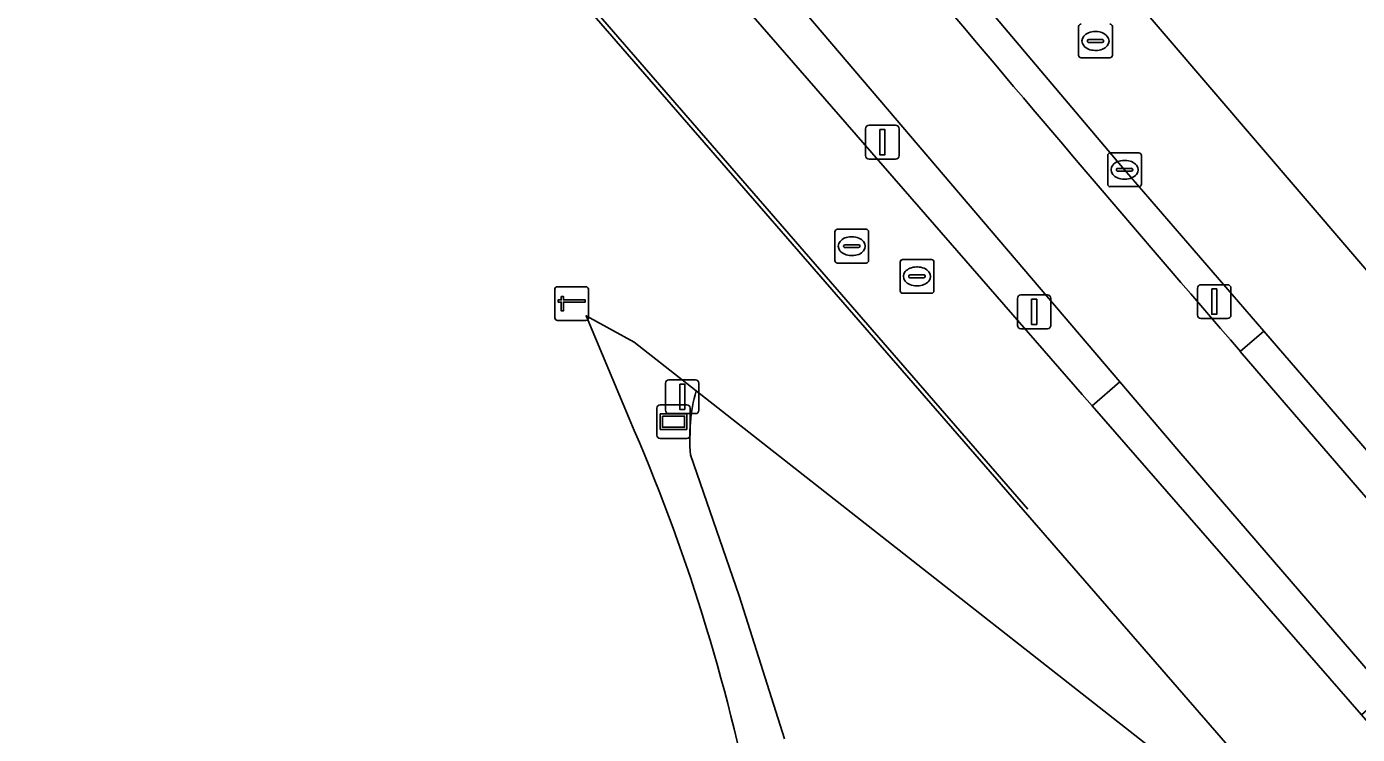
# Model space of a CAD drawing. Extents: x 155018 to 156648, y 383979 to 385733.
# Drawn here: x 156141.03 to 156180.51, y 384412 to 384432.98 of the extents above; entities that cross this region are included whole.
import ezdxf

# ---------------------------------------------------------------- set-up
doc = ezdxf.new("R2010")
doc.units = 0
for name, color, linetype in [('IMGEO_Berm_groen', 7, 'Continuous'), ('IMGEO_Drukknoppaal', 7, 'Continuous'), ('IMGEO_Erf', 7, 'Continuous'), ('IMGEO_Fietspad_open', 7, 'Continuous'), ('IMGEO_Groenvoorziening', 7, 'Continuous'), ('IMGEO_Informatiebord', 7, 'Continuous'), ('IMGEO_Kolk', 7, 'Continuous'), ('IMGEO_Lichtmast', 7, 'Continuous'), ('IMGEO_Lijnafwatering', 7, 'Continuous'), ('IMGEO_OVBaan_gesloten', 7, 'Continuous'), ('IMGEO_Rijbaan_lokaal_gesloten', 7, 'Continuous'), ('IMGEO_Rijbaan_lokaal_open', 7, 'Continuous'), ('IMGEO_Rioolput', 7, 'Continuous'), ('IMGEO_Slagboom', 7, 'Continuous'), ('IMGEO_Verkeersbordpaal', 7, 'Continuous')]:
    doc.layers.add(name, color=color, linetype=linetype)

msp = doc.modelspace()

# ---------------------------------------------------------------- linework, layer by layer
at = {"layer": 'IMGEO_Berm_groen'}
for points in [[(156177.034, 384423.351), (156177.731, 384423.954), (156173.602, 384428.736), (156162.984, 384441.307), (156155.897, 384450.049), (156148.3, 384459.668), (156115.176, 384497.989)], [(156171.866, 384441.892), (156168.173, 384445.289), (156165.312, 384447.918), (156163.359, 384446.343), (156170.471, 384437.802), (156184.549, 384421.35), (156185.504, 384423.189), (156185.34, 384423.379), (156186.064, 384424.616), (156186.206, 384424.551), (156187.157, 384426.486)], [(156160.067, 384436.189), (156172.346, 384422.072), (156172.635, 384421.741), (156173.461, 384422.444), (156161.552, 384436.423)]]:
    msp.add_lwpolyline(points, dxfattribs=at)
for centre, radius, start, end in [((156893.994, 385043.649), 948.051, 219.126333, 220.865646), ((156038.024, 384293.758), 199.643, 41.66908, 47.90163)]:
    msp.add_arc(centre, radius, start, end, dxfattribs=at)
at = {"layer": 'IMGEO_Drukknoppaal'}
for p, q in [((156160.085, 384422.505), (156160.875, 384422.505)), ((156160.875, 384422.505), (156160.085, 384422.505)), ((156159.985, 384421.605), (156159.985, 384422.405)), ((156159.985, 384422.405), (156159.985, 384421.605)), ((156160.975, 384422.405), (156160.975, 384421.605)), ((156160.975, 384421.605), (156160.975, 384422.405)), ((156160.875, 384421.505), (156160.085, 384421.505)), ((156160.085, 384421.505), (156160.875, 384421.505))]:
    msp.add_line(p, q, dxfattribs=at)
msp.add_lwpolyline([(156160.405, 384422.38), (156160.555, 384422.38), (156160.555, 384421.63), (156160.405, 384421.63), (156160.405, 384422.38)], dxfattribs=at)
for centre, start, end in [((156160.085, 384422.405), 90, 180), ((156160.085, 384422.405), 90, 180), ((156160.875, 384422.405), 0, 90), ((156160.875, 384422.405), 360, 90), ((156160.085, 384421.605), 180, 270), ((156160.085, 384421.605), 180, 270), ((156160.875, 384421.605), 270, 0), ((156160.875, 384421.605), 270, 0)]:
    msp.add_arc(centre, 0.1, start, end, dxfattribs=at)
at = {"layer": 'IMGEO_Erf'}
msp.add_lwpolyline([(156158.903, 384421.366), (156157.627, 384424.41), (156159.055, 384423.625), (156160.891, 384422.184), (156178.5, 384408.366), (156178.859, 384408.084), (156179.094, 384408.287), (156178.8, 384408.625), (156179.08, 384408.886), (156107.032, 384491.82)], dxfattribs=at)
msp.add_arc((156106.681, 384398.559), 56.985, 11.0681, 23.5921, dxfattribs=at)
at = {"layer": 'IMGEO_Fietspad_open'}
for points in [[(156161.268, 384436.764), (156161.552, 384436.423), (156173.461, 384422.444), (156175.209, 384420.389), (156181.383, 384413.235), (156190.017, 384403.23), (156190.183, 384403.038), (156190.962, 384402.135), (156191.434, 384401.588), (156191.786, 384401.18), (156192.167, 384400.738), (156193.738, 384398.919), (156195.313, 384397.104), (156195.75, 384396.602), (156196.646, 384395.574), (156196.84, 384395.353)], [(156198.294, 384398.733), (156198.136, 384398.915), (156197.367, 384399.797), (156196.929, 384400.301), (156195.809, 384401.593), (156194.692, 384402.887), (156193.392, 384404.393), (156193.039, 384404.802), (156192.566, 384405.351), (156191.891, 384406.133), (156191.7, 384406.354), (156186.721, 384412.125), (156177.034, 384423.351)]]:
    msp.add_lwpolyline(points, dxfattribs=at)
msp.add_arc((156893.994, 385043.649), 948.051, 219.126333, 220.865646, dxfattribs=at)
at = {"layer": 'IMGEO_Groenvoorziening'}
for points in [[(156160.891, 384422.184), (156159.055, 384423.625), (156157.627, 384424.41), (156158.903, 384421.366)], [(156176.397, 384408.92), (156177.745, 384407.384), (156177.948, 384407.293), (156178.859, 384408.084), (156178.5, 384408.366), (156160.891, 384422.184)], [(156160.726, 384420.288), (156162.168, 384416.107), (156163.509, 384411.866)], [(156163.509, 384411.866), (156162.168, 384416.107), (156160.726, 384420.288)]]:
    msp.add_lwpolyline(points, dxfattribs=at)
for centre, radius, start, end in [((156166.024, 384420.782), 5.321, 164.7238, 185.3289), ((156166.024, 384420.782), 5.321, 164.7238, 185.3289), ((156106.681, 384398.559), 56.985, 11.0681, 23.5921)]:
    msp.add_arc(centre, radius, start, end, dxfattribs=at)
at = {"layer": 'IMGEO_Informatiebord'}
for p, q in [((156159.727, 384420.868), (156159.727, 384421.668)), ((156159.727, 384421.668), (156159.727, 384420.868)), ((156159.827, 384421.768), (156160.617, 384421.768)), ((156160.617, 384421.768), (156159.827, 384421.768)), ((156160.717, 384421.668), (156160.717, 384420.868)), ((156160.717, 384420.868), (156160.717, 384421.668)), ((156160.617, 384420.768), (156159.827, 384420.768)), ((156159.827, 384420.768), (156160.617, 384420.768))]:
    msp.add_line(p, q, dxfattribs=at)
for points in [[(156159.828, 384421.5), (156160.616, 384421.5), (156160.616, 384421.036), (156159.828, 384421.036), (156159.828, 384421.5)], [(156159.893, 384421.435), (156159.893, 384421.101), (156160.551, 384421.101), (156160.551, 384421.435), (156159.893, 384421.435)]]:
    msp.add_lwpolyline(points, dxfattribs=at)
for centre, start, end in [((156159.827, 384421.668), 90, 180), ((156159.827, 384421.668), 90, 180), ((156160.617, 384421.668), 0, 90), ((156160.617, 384421.668), 360, 90), ((156159.827, 384420.868), 180, 270), ((156159.827, 384420.868), 180, 270), ((156160.617, 384420.868), 270, 0), ((156160.617, 384420.868), 270, 0)]:
    msp.add_arc(centre, 0.1, start, end, dxfattribs=at)
at = {"layer": 'IMGEO_Kolk'}
for p, q in [((156173.101, 384428.31), (156173.101, 384429.162)), ((156173.176, 384429.236), (156174.028, 384429.236)), ((156174.102, 384429.162), (156174.102, 384428.31)), ((156173.36, 384428.73), (156173.36, 384428.742)), ((156173.403, 384428.779), (156173.801, 384428.779)), ((156173.589, 384429.016), (156173.614, 384429.016)), ((156173.844, 384428.742), (156173.844, 384428.73)), ((156173.798, 384428.693), (156173.4, 384428.693)), ((156173.612, 384428.456), (156173.587, 384428.456)), ((156174.028, 384428.236), (156173.176, 384428.236))]:
    msp.add_line(p, q, dxfattribs=at)
for points in [[(156173.101, 384428.31), (156173.101, 384429.162)], [(156173.176, 384429.236), (156174.028, 384429.236)], [(156174.102, 384429.162), (156174.102, 384428.31)], [(156174.028, 384428.236), (156173.176, 384428.236)]]:
    msp.add_lwpolyline(points, dxfattribs=at)
for centre, radius, start, end in [((156173.178, 384429.16), 0.0765, 91.552, 178.448), ((156173.178, 384429.16), 0.0765, 91.552, 178.448), ((156174.026, 384429.16), 0.0765, 1.552, 88.448), ((156174.026, 384429.16), 0.0765, 1.552, 88.448), ((156173.4, 384428.739), 0.0403, 85.8775, 175.7526), ((156173.805, 384428.741), 0.0386, 1.7309, 96.639), ((156173.397, 384428.729), 0.0366, 178.938, 274.7102), ((156173.801, 384428.736), 0.043, 264.8664, 352.4533), ((156173.178, 384428.312), 0.0765, 181.552, 268.448), ((156173.178, 384428.312), 0.0765, 181.552, 268.448), ((156174.026, 384428.312), 0.0765, 271.552, 358.448), ((156174.026, 384428.312), 0.0765, 271.552, 358.448)]:
    msp.add_arc(centre, radius, start, end, dxfattribs=at)
for centre, major_axis, ratio, start_param, end_param in [((156173.588, 384428.736), (-0.387, 0.002), 0.722429, 4.712389, 7.853982), ((156173.613, 384428.736), (-0.39, 0.002), 0.717154, 1.570796, 4.712389)]:
    msp.add_ellipse(centre, major_axis=major_axis, ratio=ratio, start_param=start_param, end_param=end_param, dxfattribs=at)
at = {"layer": 'IMGEO_Lichtmast'}
for p, q in [((156175.766, 384424.428), (156175.766, 384425.228)), ((156175.766, 384425.228), (156175.766, 384424.428)), ((156175.866, 384425.328), (156176.656, 384425.328)), ((156176.656, 384425.328), (156175.866, 384425.328)), ((156176.756, 384425.228), (156176.756, 384424.428)), ((156176.756, 384424.428), (156176.756, 384425.228)), ((156170.423, 384424.124), (156170.423, 384424.924)), ((156170.423, 384424.924), (156170.423, 384424.124)), ((156170.523, 384425.024), (156171.313, 384425.024)), ((156171.313, 384425.024), (156170.523, 384425.024)), ((156171.413, 384424.924), (156171.413, 384424.124)), ((156171.413, 384424.124), (156171.413, 384424.924)), ((156171.313, 384424.024), (156170.523, 384424.024)), ((156170.523, 384424.024), (156171.313, 384424.024)), ((156176.656, 384424.328), (156175.866, 384424.328)), ((156175.866, 384424.328), (156176.656, 384424.328))]:
    msp.add_line(p, q, dxfattribs=at)
for points in [[(156176.186, 384425.203), (156176.336, 384425.203), (156176.336, 384424.453), (156176.186, 384424.453), (156176.186, 384425.203)], [(156170.843, 384424.899), (156170.993, 384424.899), (156170.993, 384424.149), (156170.843, 384424.149), (156170.843, 384424.899)]]:
    msp.add_lwpolyline(points, dxfattribs=at)
for centre, start, end in [((156175.866, 384425.228), 90, 180), ((156175.866, 384425.228), 90, 180), ((156176.656, 384425.228), 0, 90), ((156176.656, 384425.228), 360, 90), ((156170.523, 384424.924), 90, 180), ((156170.523, 384424.924), 90, 180), ((156171.313, 384424.924), 0, 90), ((156171.313, 384424.924), 360, 90), ((156175.866, 384424.428), 180, 270), ((156175.866, 384424.428), 180, 270), ((156176.656, 384424.428), 270, 0), ((156176.656, 384424.428), 270, 0), ((156170.523, 384424.124), 180, 270), ((156170.523, 384424.124), 180, 270), ((156171.313, 384424.124), 270, 0), ((156171.313, 384424.124), 270, 0)]:
    msp.add_arc(centre, 0.1, start, end, dxfattribs=at)
at = {"layer": 'IMGEO_Lijnafwatering'}
msp.add_lwpolyline([(156157.987, 384433.348), (156170.735, 384418.674)], dxfattribs=at)
at = {"layer": 'IMGEO_OVBaan_gesloten'}
for points in [[(156108.607, 384505.838), (156115.176, 384497.989), (156148.3, 384459.668), (156155.897, 384450.049), (156162.984, 384441.307), (156173.602, 384428.736), (156177.731, 384423.954), (156187.422, 384412.73), (156191.977, 384407.455), (156192.214, 384407.181), (156193.011, 384406.267), (156193.488, 384405.72), (156193.842, 384405.313), (156197.392, 384401.242), (156197.831, 384400.739), (156198.675, 384399.771), (156198.842, 384399.58), (156203.208, 384394.573), (156205.973, 384391.402)], [(156209.6, 384392.575), (156206.361, 384396.189), (156201.925, 384401.32), (156201.737, 384401.537), (156199.497, 384404.122), (156199.058, 384404.629), (156195.511, 384408.723), (156195.156, 384409.133), (156194.675, 384409.688), (156192.4, 384412.314), (156192.089, 384412.672), (156184.549, 384421.35), (156170.471, 384437.802), (156163.359, 384446.343), (156160.839, 384449.428)]]:
    msp.add_lwpolyline(points, dxfattribs=at)
msp.add_arc((156038.024, 384293.758), 199.643, 41.66908, 47.90163, dxfattribs=at)
at = {"layer": 'IMGEO_Rijbaan_lokaal_gesloten'}
for points in [[(156102.487, 384496.473), (156107.032, 384491.82), (156179.08, 384408.886), (156179.167, 384408.964), (156186.448, 384400.531), (156196.265, 384388.91), (156200.641, 384383.879), (156201.589, 384382.683), (156202.438, 384381.415), (156203.184, 384380.084), (156203.821, 384378.698), (156204.118, 384377.888), (156204.281, 384375.869)], [(156204.959, 384384.754), (156200.813, 384389.488), (156196.57, 384394.334), (156196.367, 384394.566), (156195.319, 384395.762), (156194.882, 384396.262), (156191.342, 384400.304), (156190.989, 384400.708), (156190.515, 384401.249), (156189.566, 384402.333), (156189.39, 384402.533), (156180.629, 384412.577), (156172.635, 384421.741), (156172.346, 384422.072), (156160.067, 384436.189), (156159.996, 384436.271), (156156.212, 384440.594), (156142.109, 384456.944), (156108.294, 384495.812)]]:
    msp.add_lwpolyline(points, dxfattribs=at)
at = {"layer": 'IMGEO_Rijbaan_lokaal_open'}
for points in [[(156177.731, 384423.954), (156177.034, 384423.351), (156186.721, 384412.125), (156187.422, 384412.73)], [(156175.209, 384420.389), (156173.461, 384422.444), (156172.635, 384421.741), (156180.629, 384412.577), (156181.383, 384413.235)]]:
    msp.add_lwpolyline(points, close=True, dxfattribs=at)
at = {"layer": 'IMGEO_Rioolput'}
for p, q in [((156172.237, 384432.129), (156172.237, 384432.981)), ((156172.725, 384432.835), (156172.75, 384432.835)), ((156173.238, 384432.981), (156173.238, 384432.129)), ((156172.496, 384432.549), (156172.496, 384432.561)), ((156172.934, 384432.512), (156172.536, 384432.512)), ((156172.539, 384432.598), (156172.937, 384432.598)), ((156172.98, 384432.561), (156172.98, 384432.549)), ((156173.164, 384432.055), (156172.312, 384432.055)), ((156172.748, 384432.275), (156172.723, 384432.275)), ((156165.008, 384426.046), (156165.008, 384426.898)), ((156165.083, 384426.972), (156165.935, 384426.972)), ((156166.009, 384426.898), (156166.009, 384426.046)), ((156165.267, 384426.466), (156165.267, 384426.478)), ((156165.705, 384426.429), (156165.307, 384426.429)), ((156165.31, 384426.515), (156165.708, 384426.515)), ((156165.496, 384426.752), (156165.521, 384426.752)), ((156165.751, 384426.478), (156165.751, 384426.466)), ((156165.935, 384425.972), (156165.083, 384425.972)), ((156165.519, 384426.192), (156165.494, 384426.192)), ((156166.943, 384425.149), (156166.943, 384426.001)), ((156167.018, 384426.075), (156167.87, 384426.075)), ((156167.944, 384426.001), (156167.944, 384425.149)), ((156167.202, 384425.569), (156167.202, 384425.581)), ((156167.245, 384425.618), (156167.643, 384425.618)), ((156167.431, 384425.855), (156167.456, 384425.855)), ((156167.686, 384425.581), (156167.686, 384425.569)), ((156167.64, 384425.532), (156167.242, 384425.532)), ((156167.454, 384425.295), (156167.429, 384425.295)), ((156167.87, 384425.075), (156167.018, 384425.075))]:
    msp.add_line(p, q, dxfattribs=at)
for points in [[(156172.237, 384432.129), (156172.237, 384432.981)], [(156173.238, 384432.981), (156173.238, 384432.129)], [(156173.164, 384432.055), (156172.312, 384432.055)], [(156165.008, 384426.046), (156165.008, 384426.898)], [(156165.083, 384426.972), (156165.935, 384426.972)], [(156166.009, 384426.898), (156166.009, 384426.046)], [(156165.935, 384425.972), (156165.083, 384425.972)], [(156166.943, 384425.149), (156166.943, 384426.001)], [(156167.018, 384426.075), (156167.87, 384426.075)], [(156167.944, 384426.001), (156167.944, 384425.149)], [(156167.87, 384425.075), (156167.018, 384425.075)]]:
    msp.add_lwpolyline(points, dxfattribs=at)
for centre, radius, start, end in [((156172.314, 384432.979), 0.0765, 91.552, 178.448), ((156172.314, 384432.979), 0.0765, 91.552, 178.448), ((156173.162, 384432.979), 0.0765, 1.552, 88.448), ((156173.162, 384432.979), 0.0765, 1.552, 88.448), ((156172.536, 384432.558), 0.0403, 85.8775, 175.7526), ((156172.533, 384432.548), 0.0366, 178.938, 274.7102), ((156172.937, 384432.555), 0.043, 264.8664, 352.4533), ((156172.941, 384432.56), 0.0386, 1.7309, 96.639), ((156172.314, 384432.131), 0.0765, 181.552, 268.448), ((156172.314, 384432.131), 0.0765, 181.552, 268.448), ((156173.162, 384432.131), 0.0765, 271.552, 358.448), ((156173.162, 384432.131), 0.0765, 271.552, 358.448), ((156165.085, 384426.896), 0.0765, 91.552, 178.448), ((156165.085, 384426.896), 0.0765, 91.552, 178.448), ((156165.933, 384426.896), 0.0765, 1.552, 88.448), ((156165.933, 384426.896), 0.0765, 1.552, 88.448), ((156165.307, 384426.475), 0.0403, 85.8775, 175.7526), ((156165.304, 384426.465), 0.0366, 178.938, 274.7102), ((156165.708, 384426.472), 0.043, 264.8664, 352.4533), ((156165.712, 384426.477), 0.0386, 1.7309, 96.639), ((156165.085, 384426.048), 0.0765, 181.552, 268.448), ((156165.085, 384426.048), 0.0765, 181.552, 268.448), ((156165.933, 384426.048), 0.0765, 271.552, 358.448), ((156165.933, 384426.048), 0.0765, 271.552, 358.448), ((156167.02, 384425.999), 0.0765, 91.552, 178.448), ((156167.02, 384425.999), 0.0765, 91.552, 178.448), ((156167.868, 384425.999), 0.0765, 1.552, 88.448), ((156167.868, 384425.999), 0.0765, 1.552, 88.448), ((156167.242, 384425.578), 0.0403, 85.8775, 175.7526), ((156167.647, 384425.58), 0.0386, 1.7309, 96.639), ((156167.239, 384425.568), 0.0366, 178.938, 274.7102), ((156167.643, 384425.575), 0.043, 264.8664, 352.4533), ((156167.02, 384425.151), 0.0765, 181.552, 268.448), ((156167.02, 384425.151), 0.0765, 181.552, 268.448), ((156167.868, 384425.151), 0.0765, 271.552, 358.448), ((156167.868, 384425.151), 0.0765, 271.552, 358.448)]:
    msp.add_arc(centre, radius, start, end, dxfattribs=at)
for centre, major_axis, ratio, start_param, end_param in [((156172.724, 384432.555), (-0.387, 0.002), 0.722429, 4.712389, 7.853982), ((156172.749, 384432.555), (-0.39, 0.002), 0.717154, 1.570796, 4.712389), ((156165.495, 384426.472), (-0.387, 0.002), 0.722429, 4.712389, 7.853982), ((156165.52, 384426.472), (-0.39, 0.002), 0.717154, 1.570796, 4.712389), ((156167.43, 384425.575), (-0.387, 0.002), 0.722429, 4.712389, 7.853982), ((156167.455, 384425.575), (-0.39, 0.002), 0.717154, 1.570796, 4.712389)]:
    msp.add_ellipse(centre, major_axis=major_axis, ratio=ratio, start_param=start_param, end_param=end_param, dxfattribs=at)
at = {"layer": 'IMGEO_Slagboom'}
for p, q in [((156156.7, 384424.344), (156156.7, 384425.185)), ((156156.7, 384425.185), (156156.7, 384424.344)), ((156156.775, 384425.269), (156157.616, 384425.269)), ((156157.616, 384425.269), (156156.775, 384425.269)), ((156157.7, 384425.194), (156157.7, 384424.353)), ((156157.7, 384424.353), (156157.7, 384425.194)), ((156157.625, 384424.269), (156156.784, 384424.269)), ((156156.784, 384424.269), (156157.625, 384424.269))]:
    msp.add_line(p, q, dxfattribs=at)
msp.add_lwpolyline([(156156.892, 384424.982), (156156.954, 384424.982), (156156.954, 384424.876), (156157.601, 384424.876), (156157.601, 384424.811), (156156.954, 384424.811), (156156.954, 384424.553), (156156.892, 384424.553), (156156.892, 384424.811), (156156.799, 384424.811), (156156.799, 384424.876), (156156.892, 384424.876), (156156.892, 384424.982)], dxfattribs=at)
for centre, start, end in [((156156.778, 384425.191), 92.4484, 184.2845), ((156156.778, 384425.191), 92.4484, 184.2845), ((156157.622, 384425.191), 2.4484, 94.2845), ((156157.622, 384425.191), 2.4484, 94.2845), ((156156.778, 384424.347), 182.4484, 274.2845), ((156156.778, 384424.347), 182.4484, 274.2845), ((156157.622, 384424.347), 272.4484, 4.2845), ((156157.622, 384424.347), 272.4484, 4.2845)]:
    msp.add_arc(centre, 0.0779, start, end, dxfattribs=at)
at = {"layer": 'IMGEO_Verkeersbordpaal'}
for p, q in [((156165.92, 384429.155), (156165.92, 384429.955)), ((156165.92, 384429.955), (156165.92, 384429.155)), ((156166.02, 384430.055), (156166.81, 384430.055)), ((156166.81, 384430.055), (156166.02, 384430.055)), ((156166.91, 384429.955), (156166.91, 384429.155)), ((156166.91, 384429.155), (156166.91, 384429.955)), ((156166.81, 384429.055), (156166.02, 384429.055)), ((156166.02, 384429.055), (156166.81, 384429.055))]:
    msp.add_line(p, q, dxfattribs=at)
msp.add_lwpolyline([(156166.34, 384429.93), (156166.49, 384429.93), (156166.49, 384429.18), (156166.34, 384429.18), (156166.34, 384429.93)], dxfattribs=at)
for centre, start, end in [((156166.02, 384429.955), 90, 180), ((156166.02, 384429.955), 90, 180), ((156166.81, 384429.955), 0, 90), ((156166.81, 384429.955), 360, 90), ((156166.02, 384429.155), 180, 270), ((156166.02, 384429.155), 180, 270), ((156166.81, 384429.155), 270, 0), ((156166.81, 384429.155), 270, 0)]:
    msp.add_arc(centre, 0.1, start, end, dxfattribs=at)

doc.saveas('drawing.dxf')
